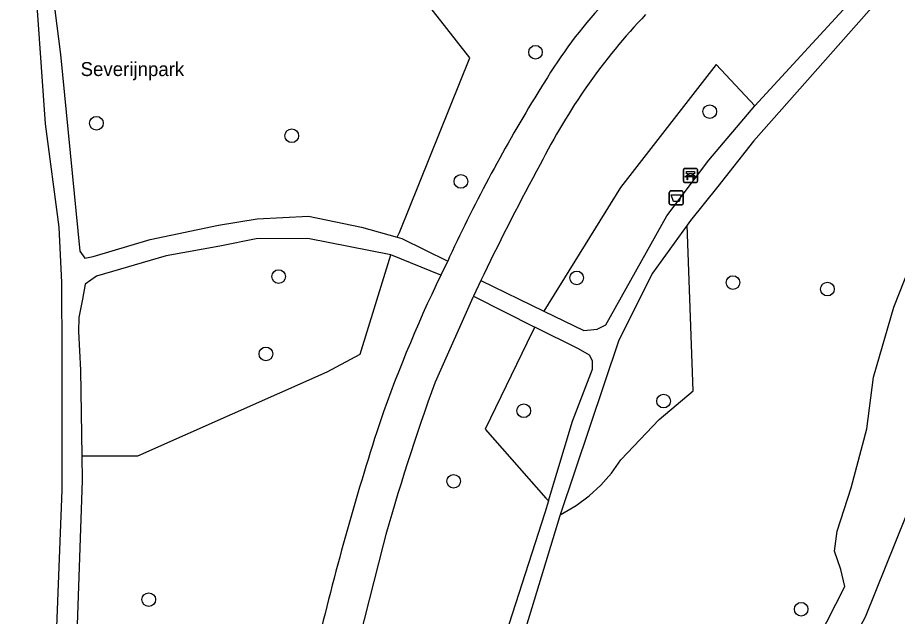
# Model space of a CAD drawing. Extents: x 157793 to 159380, y 380882 to 382313.
# Drawn here: x 159036.4 to 159099.5, y 381551.9 to 381594.9 of the extents above; entities that cross this region are included whole.
import ezdxf

# ---------------------------------------------------------------- set-up
doc = ezdxf.new("R2010")
doc.units = 0
for name, color, linetype in [('IMGEO_Afvalbak', 7, 'Continuous'), ('IMGEO_Bank', 7, 'Continuous'), ('IMGEO_Boom', 7, 'Continuous'), ('IMGEO_Fietspad_gesloten', 7, 'Continuous'), ('IMGEO_Groenvoorziening', 7, 'Continuous'), ('IMGEO_Openbare_ruimte_label', 7, 'Continuous'), ('IMGEO_Voetpad_halfverhard', 7, 'Continuous'), ('IMGEO_Waterloop', 7, 'Continuous')]:
    doc.layers.add(name, color=color, linetype=linetype)

msp = doc.modelspace()

# ---------------------------------------------------------------- linework, layer by layer
at = {"layer": 'IMGEO_Afvalbak'}
for p, q in [((159083.282, 381582.415), (159084.072, 381582.415)), ((159084.072, 381582.415), (159083.282, 381582.415)), ((159083.182, 381581.515), (159083.182, 381582.315)), ((159083.182, 381582.315), (159083.182, 381581.515)), ((159084.172, 381582.315), (159084.172, 381581.515)), ((159084.172, 381581.515), (159084.172, 381582.315)), ((159084.072, 381581.415), (159083.282, 381581.415)), ((159083.282, 381581.415), (159084.072, 381581.415))]:
    msp.add_line(p, q, dxfattribs=at)
msp.add_lwpolyline([(159083.325, 381582.129), (159084.029, 381582.129), (159083.88, 381581.659), (159083.474, 381581.659), (159083.325, 381582.129)], dxfattribs=at)
for centre, start, end in [((159083.282, 381582.315), 90, 180), ((159083.282, 381582.315), 90, 180), ((159084.072, 381582.315), 0, 90), ((159084.072, 381582.315), 360, 90), ((159083.282, 381581.515), 180, 270), ((159083.282, 381581.515), 180, 270), ((159084.072, 381581.515), 270, 0), ((159084.072, 381581.515), 270, 0)]:
    msp.add_arc(centre, 0.1, start, end, dxfattribs=at)
at = {"layer": 'IMGEO_Bank'}
for p, q in [((159084.198, 381583.107), (159084.198, 381583.948)), ((159084.198, 381583.948), (159084.198, 381583.107)), ((159084.273, 381584.032), (159085.114, 381584.032)), ((159085.114, 381584.032), (159084.273, 381584.032)), ((159084.507, 381583.538), (159084.507, 381583.644)), ((159084.551, 381583.644), (159084.551, 381583.538)), ((159084.839, 381583.65), (159084.557, 381583.65)), ((159084.845, 381583.538), (159084.845, 381583.644)), ((159084.889, 381583.644), (159084.889, 381583.538)), ((159085.198, 381583.957), (159085.198, 381583.116)), ((159085.198, 381583.116), (159085.198, 381583.957)), ((159085.123, 381583.032), (159084.282, 381583.032)), ((159084.282, 381583.032), (159085.123, 381583.032)), ((159084.895, 381583.43), (159084.502, 381583.43)), ((159084.557, 381583.532), (159084.839, 381583.532))]:
    msp.add_line(p, q, dxfattribs=at)
for points in [[(159084.501, 381583.65), (159084.415, 381583.65), (159084.415, 381583.811), (159084.978, 381583.811), (159084.978, 381583.65), (159084.895, 381583.65)], [(159084.445, 381583.43), (159084.303, 381583.43), (159084.415, 381583.532), (159084.501, 381583.532)], [(159084.495, 381583.423), (159084.495, 381583.216), (159084.452, 381583.216), (159084.452, 381583.423)], [(159084.895, 381583.532), (159084.978, 381583.532), (159085.09, 381583.43), (159084.951, 381583.43)], [(159084.945, 381583.423), (159084.945, 381583.216), (159084.901, 381583.216), (159084.901, 381583.423)]]:
    msp.add_lwpolyline(points, dxfattribs=at)
for centre, radius, start, end in [((159084.276, 381583.954), 0.0779, 92.4484, 184.28452), ((159084.276, 381583.954), 0.0779, 92.4484, 184.28452), ((159084.5, 381583.643), 0.00671, 2.89567, 87.10433), ((159084.557, 381583.643), 0.00671, 92.89567, 177.10433), ((159084.839, 381583.643), 0.00671, 2.89567, 87.10433), ((159084.896, 381583.643), 0.00671, 92.89567, 177.10433), ((159085.12, 381583.954), 0.0779, 2.4484, 94.28452), ((159085.12, 381583.954), 0.0779, 2.4484, 94.28452), ((159084.276, 381583.11), 0.0779, 182.4484, 274.28452), ((159084.276, 381583.11), 0.0779, 182.4484, 274.28452), ((159084.445, 381583.423), 0.00671, 2.89567, 87.10433), ((159084.502, 381583.423), 0.00671, 92.89567, 177.10433), ((159084.5, 381583.539), 0.00671, 272.89567, 357.10433), ((159084.557, 381583.539), 0.00671, 182.89567, 267.10433), ((159084.839, 381583.539), 0.00671, 272.89567, 357.10433), ((159084.896, 381583.539), 0.00671, 182.89567, 267.10433), ((159084.894, 381583.423), 0.00671, 2.89567, 87.10433), ((159084.951, 381583.423), 0.00671, 92.89567, 177.10433), ((159085.12, 381583.11), 0.0779, 272.4484, 4.28452), ((159085.12, 381583.11), 0.0779, 272.4484, 4.28452)]:
    msp.add_arc(centre, radius, start, end, dxfattribs=at)
at = {"layer": 'IMGEO_Boom'}
for centre in [(159073.583, 381592.371), (159086.082, 381588.107), (159042.086, 381587.272), (159056.097, 381586.377), (159068.228, 381583.102), (159055.155, 381576.277), (159076.539, 381576.178), (159087.748, 381575.841), (159094.524, 381575.377), (159054.242, 381570.729), (159082.769, 381567.342), (159072.742, 381566.646), (159067.71, 381561.585), (159045.841, 381553.096), (159092.642, 381552.407)]:
    msp.add_circle(centre, 0.489, dxfattribs=at)
at = {"layer": 'IMGEO_Fietspad_gesloten'}
for points in [[(159074.435, 381590.564), (159074.087, 381590.007), (159073.742, 381589.449)], [(159067.282, 381577.387), (159067.238, 381577.293), (159067.033, 381576.877), (159066.786, 381576.369)], [(159067.425, 381577.696), (159067.282, 381577.387)], [(159069.871, 381576.423), (159069.661, 381575.982)], [(159069.661, 381575.982), (159069.134, 381574.873)], [(159069.134, 381574.873), (159069.083, 381574.767), (159066.379, 381568.704)], [(159062.651, 381557.026), (159060.287, 381547.726), (159051.289, 381506.98)]]:
    msp.add_lwpolyline(points, dxfattribs=at)
for centre, radius, start, end in [((159103.912, 381572.341), 34.655, 136.62314, 148.27543), ((159114.046, 381564.164), 44.898, 136.48894, 153.33214), ((159172.988, 381528.532), 116.451, 148.45856, 155.02718), ((159225.959, 381501.25), 173.247, 151.34966, 154.28408), ((159155.279, 381533.597), 98.288, 154.20351, 161.27777), ((159215.345, 381514.715), 158.448, 160.07826, 164.51217), ((159265.943, 381500.161), 213.863, 162.31048, 166.78174)]:
    msp.add_arc(centre, radius, start, end, dxfattribs=at)
at = {"layer": 'IMGEO_Groenvoorziening'}
for points in [[(159063.653, 381579.097), (159063.82, 381579.445), (159068.872, 381591.956), (159062.713, 381599.858), (159057.208, 381608.491)], [(159082.521, 381535.219), (159084.748, 381536.205), (159086.169, 381536.983), (159087.167, 381537.767), (159087.987, 381538.903), (159088.928, 381540.555), (159089.481, 381541.622), (159089.694, 381543.052), (159090.082, 381544.489), (159091.406, 381546.089), (159092.534, 381547.659), (159095.78, 381554.043), (159095.497, 381555.262), (159095.043, 381556.578), (159095.232, 381558.009), (159096.233, 381561.128), (159097.343, 381565.358), (159097.833, 381569.051), (159099.286, 381574.07), (159103.272, 381584.201), (159107.256, 381593.476), (159110.992, 381599.573)], [(159089.314, 381588.532), (159086.535, 381591.489), (159079.672, 381582.675), (159074.169, 381573.792)], [(159075.363, 381559.186), (159076.512, 381559.844), (159077.434, 381560.532), (159078.278, 381561.312), (159079.036, 381562.177), (159079.7, 381563.116), (159082.445, 381566.027), (159084.883, 381568.067), (159084.474, 381579.961)], [(159041.03, 381563.42), (159045.054, 381563.42), (159058.645, 381569.448), (159060.997, 381570.711), (159063.197, 381577.829)], [(159073.538, 381572.649), (159073.351, 381572.29), (159069.982, 381565.333), (159074.323, 381560.379), (159074.506, 381560.185)]]:
    msp.add_lwpolyline(points, dxfattribs=at)
at = {"layer": 'IMGEO_Voetpad_halfverhard'}
for points in [[(159140.391, 381676.697), (159139.733, 381673.472), (159138.719, 381669.1), (159137.04, 381665.139), (159135.646, 381661.051), (159134.062, 381656.996), (159130.438, 381649.685), (159126.774, 381642.484), (159123.963, 381637.148), (159121.419, 381631.679), (159118.029, 381625.056), (159116.318, 381620.811), (159112.896, 381613.871), (159110.51, 381609.638), (159104.327, 381603.092), (159089.22, 381585.988), (159086.66, 381582.74), (159084.711, 381580.285), (159084.474, 381579.961)], [(159036.106, 381500.198), (159038.531, 381532.756), (159039.63, 381560.956), (159039.627, 381563.324), (159039.617, 381570.585), (159039.596, 381575.855), (159039.406, 381579.816), (159038.432, 381587.226), (159037.706, 381597.428), (159035.869, 381609.938), (159032.568, 381628.429), (159029.624, 381640.937), (159028.34, 381644.932)], [(159089.314, 381588.532), (159098.114, 381598.124), (159106.4, 381606.805), (159108.903, 381609.626), (159112.436, 381615.281), (159115.129, 381621.112), (159119.407, 381630.855), (159119.185, 381631.71), (159118.615, 381631.932), (159114.908, 381633.01), (159113.228, 381633.643), (159112.438, 381633.554)], [(159037.492, 381607.945), (159039.514, 381592.217), (159040.884, 381578.107), (159041.241, 381577.598), (159041.84, 381577.702), (159045.932, 381578.934), (159050.846, 381579.96), (159053.627, 381580.427), (159057.29, 381580.599), (159061.105, 381579.825), (159063.653, 381579.097)], [(159074.169, 381573.792), (159077.043, 381572.395), (159077.997, 381572.501), (159078.636, 381572.818), (159082.999, 381580.637), (159086.018, 381584.618), (159089.314, 381588.532)], [(159084.474, 381579.961), (159081.965, 381576.526), (159079.555, 381571.72), (159075.363, 381559.186)], [(159063.197, 381577.829), (159057.249, 381579), (159053.532, 381578.97), (159050.945, 381578.456), (159047.096, 381577.759), (159042.082, 381576.296), (159041.288, 381575.72), (159041.077, 381574.647), (159040.831, 381573.328), (159040.79, 381572.336), (159040.953, 381569.549), (159041.03, 381563.42)], [(159063.653, 381579.097), (159063.989, 381579.001), (159067.282, 381577.387)], [(159066.786, 381576.369), (159063.197, 381577.829)], [(159069.661, 381575.982), (159074.169, 381573.792)], [(159069.134, 381574.873), (159073.538, 381572.649)], [(159074.506, 381560.185), (159076.228, 381565.908), (159077.661, 381569.622), (159077.661, 381570.224), (159077.45, 381570.625), (159076.679, 381571.08), (159073.538, 381572.649)], [(159041.03, 381563.42), (159041.052, 381561.645), (159040.177, 381536.102), (159038.102, 381508.18)], [(159074.506, 381560.185), (159074.249, 381559.331), (159068.88, 381542.642), (159068.25, 381537.994), (159067.22, 381532.724), (159065.779, 381526.397), (159064.003, 381519.807), (159056.429, 381499.726), (159056.021, 381498.573)], [(159075.363, 381559.186), (159075.337, 381559.108), (159071.041, 381545.037)]]:
    msp.add_lwpolyline(points, dxfattribs=at)
at = {"layer": 'IMGEO_Waterloop'}
msp.add_lwpolyline([(159145.799, 381674.582), (159136.922, 381652.38), (159118.388, 381604.429), (159097.24, 381551.848), (159094.615, 381547.002), (159093.49, 381545.643), (159089.944, 381540.179)], dxfattribs=at)

# ---------------------------------------------------------------- texts
at = {"layer": 'IMGEO_Openbare_ruimte_label'}
msp.add_text('Severijnpark', height=1, rotation=359.9427, dxfattribs=at).set_placement((159040.949, 381590.662))

doc.saveas('drawing.dxf')
